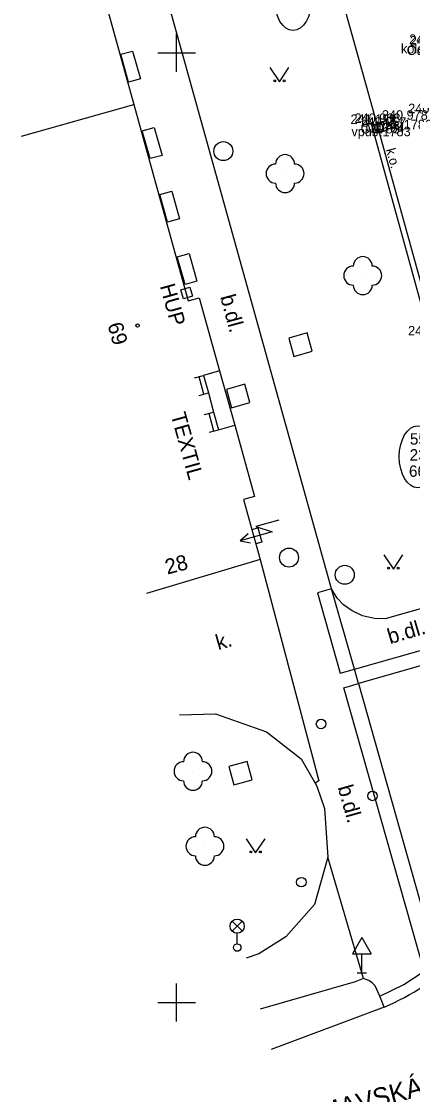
# Model space of a CAD drawing. Extents: x -599098 to -598820, y -1159597 to -1158744.
# Drawn here: x -599058.2 to -599037.6, y -1158904.8 to -1158848.3 of the extents above; entities that cross this region are included whole.
import ezdxf

# ---------------------------------------------------------------- set-up
doc = ezdxf.new("R2010")
doc.units = 0
for name, color, linetype in [('body', 7, 'Continuous'), ('budovy', 7, 'Continuous'), ('dešťové vpusti šachty', 7, 'Continuous'), ('dopravní značky semafory', 7, 'Continuous'), ('druh pozemku stromy', 7, 'Continuous'), ('hektometrická síť', 7, 'Continuous'), ('kresba', 7, 'Continuous'), ('kódy bodů', 7, 'Continuous'), ('popisy', 7, 'Continuous'), ('popisy budov', 7, 'Continuous'), ('trol_čísla sloupů', 7, 'Continuous'), ('výšky bodů', 7, 'Continuous'), ('značky IS', 7, 'Continuous'), ('čísla bodů', 7, 'Continuous')]:
    doc.layers.add(name, color=color, linetype=linetype)

msp = doc.modelspace()

# ---------------------------------------------------------------- linework, layer by layer
at = {"layer": 'body'}
for p, q in [((-599038.03, -1158853.516), (-599038.03, -1158853.516)), ((-599039.732, -1158853.737), (-599039.732, -1158853.737)), ((-599039.473, -1158853.684), (-599039.473, -1158853.684)), ((-599039.155, -1158853.883), (-599039.155, -1158853.883))]:
    msp.add_line(p, q, dxfattribs=at)
at = {"layer": 'budovy'}
for p, q in [((-599054.26, -1158845.47), (-599052.26, -1158852.72)), ((-599058.18, -1158854.384), (-599052.26, -1158852.72)), ((-599052.26, -1158852.72), (-599049.4, -1158863.05)), ((-599049.4, -1158863.05), (-599048.82, -1158862.89)), ((-599048.82, -1158862.89), (-599047.74, -1158866.74)), ((-599047.74, -1158866.74), (-599048.58, -1158866.98)), ((-599048.58, -1158866.98), (-599048.33, -1158867.9)), ((-599047.74, -1158866.74), (-599046.94, -1158869.6)), ((-599048.33, -1158867.9), (-599048.05, -1158868.91)), ((-599048.05, -1158868.91), (-599047.8, -1158869.84)), ((-599047.8, -1158869.84), (-599046.94, -1158869.6)), ((-599046.94, -1158869.6), (-599045.89, -1158873.36)), ((-599045.89, -1158873.36), (-599046.48, -1158873.52)), ((-599046.48, -1158873.52), (-599045.6, -1158876.67)), ((-599045.6, -1158876.67), (-599051.592, -1158878.455))]:
    msp.add_line(p, q, dxfattribs=at)
for centre, radius in [((-599052.06, -1158864.351), 0.0875), ((-599043.43, -1158893.66), 0.25)]:
    msp.add_circle(centre, radius, dxfattribs=at)
at = {"layer": 'dešťové vpusti šachty'}
msp.add_line((-599039.224, -1158853.643), (-599039.086, -1158854.123), dxfattribs=at)
msp.add_lwpolyline([(-599039.464, -1158853.712), (-599039.326, -1158854.192), (-599038.846, -1158854.054), (-599038.984, -1158853.574)], close=True, dxfattribs=at)
at = {"layer": 'dopravní značky semafory'}
for p, q in [((-599040.241, -1158896.565), (-599040.741, -1158897.431)), ((-599040.241, -1158896.565), (-599039.741, -1158897.431)), ((-599040.741, -1158897.431), (-599039.741, -1158897.431)), ((-599040.241, -1158898.431), (-599040.241, -1158897.431)), ((-599040.491, -1158898.431), (-599039.991, -1158898.431))]:
    msp.add_line(p, q, dxfattribs=at)
at = {"layer": 'druh pozemku stromy'}
for points in [[(-599045.084, -1158850.773), (-599044.584, -1158851.523), (-599044.084, -1158850.773)], [(-599039.077, -1158876.426), (-599038.577, -1158877.176), (-599038.077, -1158876.426)], [(-599046.34, -1158891.37), (-599045.84, -1158892.12), (-599045.34, -1158891.37)]]:
    msp.add_lwpolyline(points, dxfattribs=at)
for centre, radius in [((-599044.834, -1158851.473), 0.05), ((-599044.334, -1158851.473), 0.05), ((-599044.287, -1158856.351), 0.0005), ((-599040.192, -1158861.724), 0.0005), ((-599038.827, -1158877.126), 0.05), ((-599038.327, -1158877.126), 0.05), ((-599049.14, -1158887.82), 0.0005), ((-599048.51, -1158891.77), 0.0005), ((-599046.09, -1158892.07), 0.05), ((-599045.59, -1158892.07), 0.05)]:
    msp.add_circle(centre, radius, dxfattribs=at)
for centre, start, end in [((-599044.287, -1158855.851), 0, 180), ((-599044.787, -1158856.351), 90, 270), ((-599043.787, -1158856.351), 270, 90), ((-599044.287, -1158856.851), 180, 360), ((-599040.192, -1158861.224), 0, 180), ((-599040.692, -1158861.724), 90, 270), ((-599039.692, -1158861.724), 270, 90), ((-599040.192, -1158862.224), 180, 360), ((-599049.14, -1158887.32), 0, 180), ((-599049.64, -1158887.82), 90, 270), ((-599048.64, -1158887.82), 270, 90), ((-599049.14, -1158888.32), 180, 360), ((-599048.51, -1158891.27), 0, 180), ((-599049.01, -1158891.77), 90, 270), ((-599048.01, -1158891.77), 270, 90), ((-599048.51, -1158892.27), 180, 360)]:
    msp.add_arc(centre, 0.5, start, end, dxfattribs=at)
at = {"layer": 'hektometrická síť'}
for p, q in [((-599050, -1158851), (-599050, -1158849)), ((-599051, -1158850), (-599049, -1158850)), ((-599050, -1158901), (-599050, -1158899)), ((-599051, -1158900), (-599049, -1158900))]:
    msp.add_line(p, q, dxfattribs=at)
at = {"layer": 'kresba'}
for p, q in [((-599042.83, -1158841.62), (-599039.473, -1158853.684)), ((-599041.84, -1158878.21), (-599051.19, -1158844.65)), ((-599052.95, -1158850.07), (-599052.32, -1158849.9)), ((-599052.54, -1158851.53), (-599052.95, -1158850.07)), ((-599052.32, -1158849.9), (-599051.91, -1158851.36)), ((-599051.91, -1158851.36), (-599052.54, -1158851.53)), ((-599051.81, -1158854.1), (-599051.18, -1158853.93)), ((-599051.4, -1158855.56), (-599051.81, -1158854.1)), ((-599051.18, -1158853.93), (-599050.77, -1158855.39)), ((-599036.653, -1158864.874), (-599039.732, -1158853.737)), ((-599039.473, -1158853.684), (-599036.378, -1158864.834)), ((-599050.77, -1158855.39), (-599051.4, -1158855.56)), ((-599050.89, -1158857.45), (-599050.26, -1158857.28)), ((-599050.48, -1158858.91), (-599050.89, -1158857.45)), ((-599050.26, -1158857.28), (-599049.85, -1158858.74)), ((-599049.85, -1158858.74), (-599050.48, -1158858.91)), ((-599049.97, -1158860.73), (-599049.34, -1158860.56)), ((-599049.56, -1158862.19), (-599049.97, -1158860.73)), ((-599049.34, -1158860.56), (-599048.93, -1158862.02)), ((-599048.93, -1158862.02), (-599049.56, -1158862.19)), ((-599049.063, -1158867.111), (-599048.58, -1158866.98)), ((-599048.571, -1158867.966), (-599048.821, -1158867.046)), ((-599048.813, -1158868.031), (-599048.33, -1158867.9)), ((-599048.533, -1158869.04), (-599048.05, -1158868.91)), ((-599048.041, -1158869.905), (-599048.291, -1158868.975)), ((-599048.283, -1158869.97), (-599047.8, -1158869.84)), ((-599045.6, -1158876.67), (-599042.5, -1158888.33)), ((-599041.84, -1158878.21), (-599042.58, -1158878.43)), ((-599042.58, -1158878.43), (-599041.39, -1158882.66)), ((-599041.54, -1158878.7), (-599041.84, -1158878.21)), ((-599040.62, -1158882.44), (-599041.84, -1158878.21)), ((-599033.316, -1158878.183), (-599039.01, -1158879.79)), ((-599041.2, -1158879.06), (-599041.54, -1158878.7)), ((-599040.75, -1158879.38), (-599041.2, -1158879.06)), ((-599040.2, -1158879.63), (-599040.75, -1158879.38)), ((-599039.58, -1158879.78), (-599040.2, -1158879.63)), ((-599039.01, -1158879.79), (-599039.58, -1158879.78)), ((-599040.62, -1158882.44), (-599033.17, -1158880.32)), ((-599032.95, -1158881.08), (-599040.41, -1158883.2)), ((-599041.39, -1158882.66), (-599040.62, -1158882.44)), ((-599040.41, -1158883.2), (-599040.62, -1158882.44)), ((-599041.19, -1158883.42), (-599040.41, -1158883.2)), ((-599036.96, -1158898.35), (-599041.19, -1158883.42)), ((-599040.41, -1158883.2), (-599036.29, -1158897.82)), ((-599049.844, -1158884.843), (-599047.95, -1158884.8)), ((-599047.95, -1158884.8), (-599045.26, -1158885.75)), ((-599045.26, -1158885.75), (-599043.43, -1158887.16)), ((-599043.43, -1158887.16), (-599042.7, -1158888.44)), ((-599042.5, -1158888.33), (-599042.7, -1158888.44)), ((-599042.7, -1158888.44), (-599042.61, -1158888.6)), ((-599042.61, -1158888.6), (-599042.2, -1158889.78)), ((-599042.2, -1158889.78), (-599042.04, -1158892.34)), ((-599042.04, -1158892.34), (-599042.73, -1158894.84)), ((-599040.15, -1158898.74), (-599042.04, -1158892.34)), ((-599042.73, -1158894.84), (-599044.24, -1158896.54)), ((-599044.24, -1158896.54), (-599045.67, -1158897.43)), ((-599045.67, -1158897.43), (-599046.337, -1158897.657)), ((-599040.15, -1158898.74), (-599040.6, -1158898.91)), ((-599039.88, -1158898.83), (-599040.15, -1158898.74)), ((-599038.03, -1158899.05), (-599036.96, -1158898.35)), ((-599040.6, -1158898.91), (-599045.599, -1158900.353)), ((-599039.7, -1158898.96), (-599039.88, -1158898.83)), ((-599039.53, -1158899.12), (-599039.7, -1158898.96)), ((-599039.29, -1158899.66), (-599039.53, -1158899.12)), ((-599039.29, -1158899.66), (-599038.03, -1158899.05)), ((-599039.062, -1158900.24), (-599039.29, -1158899.66)), ((-599039.06, -1158900.24), (-599045.021, -1158902.466))]:
    msp.add_line(p, q, dxfattribs=at)
msp.add_arc((-599044.133, -1158888.303), 12.97, 293.0244, 314.0195, dxfattribs=at)
at = {"layer": 'trol_čísla sloupů'}
for centre in [(-599043.867, -1158847.189), (-599037.297, -1158871.259)]:
    msp.add_ellipse(centre, major_axis=(0, -1.633), ratio=0.595913, dxfattribs=at)
at = {"layer": 'značky IS'}
for p, q in [((-599049.78, -1158862.47), (-599049.3, -1158862.33)), ((-599049.64, -1158862.95), (-599049.78, -1158862.47)), ((-599049.3, -1158862.33), (-599049.16, -1158862.81)), ((-599049.16, -1158862.81), (-599049.64, -1158862.95)), ((-599043.123, -1158864.744), (-599044.086, -1158865.013)), ((-599042.854, -1158865.707), (-599043.123, -1158864.744)), ((-599044.086, -1158865.013), (-599043.817, -1158865.976)), ((-599043.817, -1158865.976), (-599042.854, -1158865.707)), ((-599046.413, -1158867.444), (-599047.376, -1158867.713)), ((-599047.376, -1158867.713), (-599047.107, -1158868.676)), ((-599046.144, -1158868.407), (-599046.413, -1158867.444)), ((-599047.107, -1158868.676), (-599046.144, -1158868.407)), ((-599046.04, -1158875.09), (-599045.72, -1158875)), ((-599045.72, -1158875), (-599045.51, -1158875.76)), ((-599045.51, -1158875.76), (-599045.83, -1158875.85)), ((-599046.289, -1158887.306), (-599047.254, -1158887.569)), ((-599046.026, -1158888.271), (-599046.289, -1158887.306)), ((-599047.254, -1158887.569), (-599046.991, -1158888.534)), ((-599046.991, -1158888.534), (-599046.026, -1158888.271)), ((-599047.074, -1158896.238), (-599046.546, -1158895.71)), ((-599046.538, -1158896.235), (-599047.066, -1158895.706)), ((-599046.81, -1158896.9), (-599046.81, -1158896.35))]:
    msp.add_line(p, q, dxfattribs=at)
for points in [[(-599044.622, -1158874.604), (-599045.826, -1158874.941), (-599044.969, -1158875.22), (-599046.654, -1158875.692)], [(-599046.24, -1158875.317), (-599046.654, -1158875.692), (-599046.105, -1158875.798)]]:
    msp.add_lwpolyline(points, dxfattribs=at)
for centre, radius in [((-599047.54, -1158855.17), 0.5), ((-599044.08, -1158876.57), 0.5), ((-599041.143, -1158877.477), 0.5), ((-599042.39, -1158885.33), 0.25), ((-599039.68, -1158889.12), 0.25), ((-599046.81, -1158895.975), 0.375), ((-599046.81, -1158897.1), 0.2)]:
    msp.add_circle(centre, radius, dxfattribs=at)

# ---------------------------------------------------------------- texts
at = {"layer": 'kódy bodů'}
for s, p in [('kolej', (-599038.178, -1158850.022)), ('Odvo', (-599037.873, -1158850.105)), ('asf', (-599038.963, -1158854.016)), ('vpust', (-599040.79, -1158854.383)), ('ON', (-599040.302, -1158854.237)), ('OD', (-599040.045, -1158854.184))]:
    msp.add_text(s, height=0.5, dxfattribs=at).set_placement(p)
at = {"layer": 'popisy'}
for s, height, rotation, p in [('k.o.', 0.5, 285.5135, (-599038.979, -1158855.09)), ('HUP', 0.8, 285.4755, (-599050.889, -1158862.268)), ('b.dl.', 0.8, 285.152, (-599047.713, -1158862.832)), ('TEXTIL', 0.8, 285.5269, (-599050.32, -1158869.043)), ('b.dl.', 0.8, 16.4255, (-599038.756, -1158881.133)), ('k.', 0.8, 16.2141, (-599047.809, -1158881.449)), ('b.dl.', 0.8, 285.6116, (-599041.519, -1158888.661)), ('ul. ŠUMAVSKÁ', 1, 15.0138, (-599045.829, -1158907.251))]:
    msp.add_text(s, height=height, rotation=rotation, dxfattribs=at).set_placement(p)
at = {"layer": 'popisy budov'}
for s, rotation, p in [('69', 285.4623, (-599053.649, -1158864.304)), (' 28 ', 15.02, (-599050.776, -1158877.545))]:
    msp.add_text(s, height=0.8, rotation=rotation, dxfattribs=at).set_placement(p)
at = {"layer": 'trol_čísla sloupů'}
for s, p in [('55', (-599037.706, -1158870.622)), ('23', (-599037.719, -1158871.46)), ('66', (-599037.756, -1158872.319))]:
    msp.add_text(s, height=0.6, dxfattribs=at).set_placement(p)
at = {"layer": 'výšky bodů'}
for s, p in [('241.031', (-599037.746, -1158849.522)), ('241.044', (-599037.707, -1158849.605)), ('240.978', (-599039.182, -1158853.516)), ('240.997', (-599037.796, -1158853.17)), ('241.121', (-599040.84, -1158853.737)), ('240.968', (-599040.625, -1158853.684)), ('240.957', (-599040.307, -1158853.883)), ('241.038', (-599037.805, -1158864.874))]:
    msp.add_text(s, height=0.5, dxfattribs=at).set_placement(p)
at = {"layer": 'čísla bodů'}
for s, p in [('1786', (-599038.03, -1158854.016)), ('1785', (-599039.732, -1158854.237)), ('1784', (-599039.473, -1158854.184)), ('1783', (-599039.155, -1158854.383))]:
    msp.add_text(s, height=0.5, dxfattribs=at).set_placement(p)

doc.saveas('drawing.dxf')
